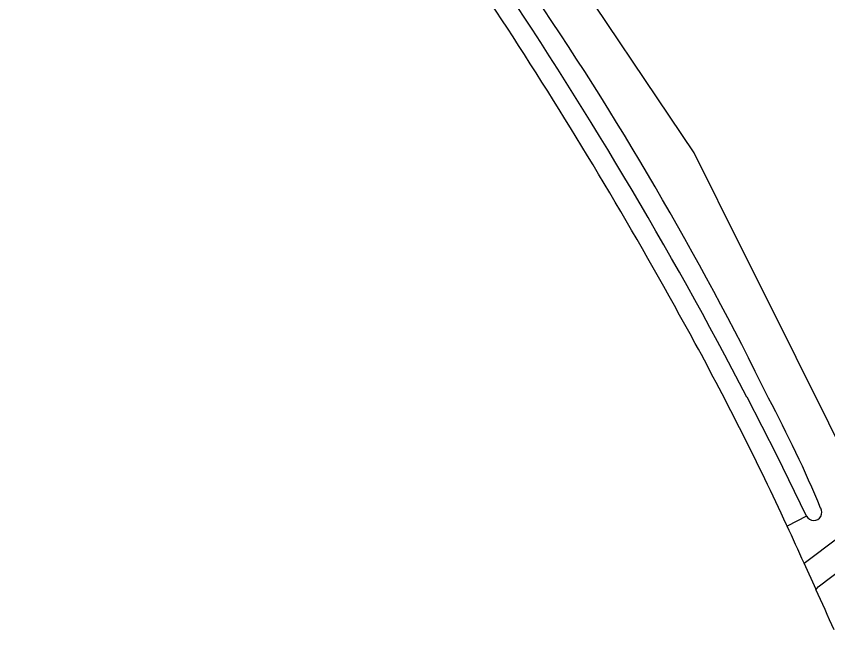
# Model space of a CAD drawing. Extents: x 160457 to 162082, y 388340 to 389736.
# Drawn here: x 160577.2 to 160689.7, y 388538.7 to 388623.8 of the extents above; entities that cross this region are included whole.
import ezdxf

# ---------------------------------------------------------------- set-up
doc = ezdxf.new("R2010")
doc.units = 0
for name, color, linetype in [('IMGEO_Fietspad_gesloten', 7, 'Continuous'), ('IMGEO_Groenvoorziening', 7, 'Continuous'), ('IMGEO_Waterloop', 7, 'Continuous')]:
    doc.layers.add(name, color=color, linetype=linetype)

msp = doc.modelspace()

# ---------------------------------------------------------------- linework, layer by layer
at = {"layer": 'IMGEO_Fietspad_gesloten'}
for points in [[(160688.1, 388544.3), (160688.39, 388544.67), (160710.35, 388561.25)], [(160686.45, 388547.94), (160695.99, 388555.1)], [(160684.09, 388553.1), (160684.02, 388553.26)], [(160688.1, 388544.3), (160686.45, 388547.94)]]:
    msp.add_lwpolyline(points, dxfattribs=at)
for centre, radius, start, end in [((160103.13, 388266.19), 648.59, 33.0331, 37.06292), ((160109.16, 388273.2), 639.71, 28.49744, 32.80085), ((160276.57, 388364.11), 449.22, 24.9027, 28.4949), ((160273.9, 388362.84), 452.17, 24.1645, 24.8838), ((160385.54, 388405.43), 332.9, 23.6, 24.6552)]:
    msp.add_arc(centre, radius, start, end, dxfattribs=at)
at = {"layer": 'IMGEO_Groenvoorziening'}
for points in [[(160695.99, 388555.1), (160694.46, 388558.16), (160680.76, 388585.67), (160677.84, 388591.55), (160671.22, 388604.84), (160652.29, 388633.02), (160633.74, 388660.65), (160615, 388684.74), (160592.32, 388709.41), (160586.74, 388715.47), (160577.24, 388725.8)], [(160686.78, 388554.47), (160684.09, 388553.1)]]:
    msp.add_lwpolyline(points, dxfattribs=at)
at = {"layer": 'IMGEO_Waterloop'}
msp.add_lwpolyline([(160686.73, 388554.58), (160682.73, 388562.83), (160678.54, 388570.98)], dxfattribs=at)
for centre, radius, start, end in [((160140.03, 388290.92), 606.97, 27.47727, 34.08983), ((160262.13, 388364.61), 467.36, 26.1826, 34.3442), ((160520.95, 388485.47), 181.86, 22.6825, 27.993), ((160687.69, 388554.97), 1.04, 202.2893, 208.5942), ((160687.77, 388555.01), 1.14, 208.4941, 30.9831)]:
    msp.add_arc(centre, radius, start, end, dxfattribs=at)

doc.saveas('drawing.dxf')
